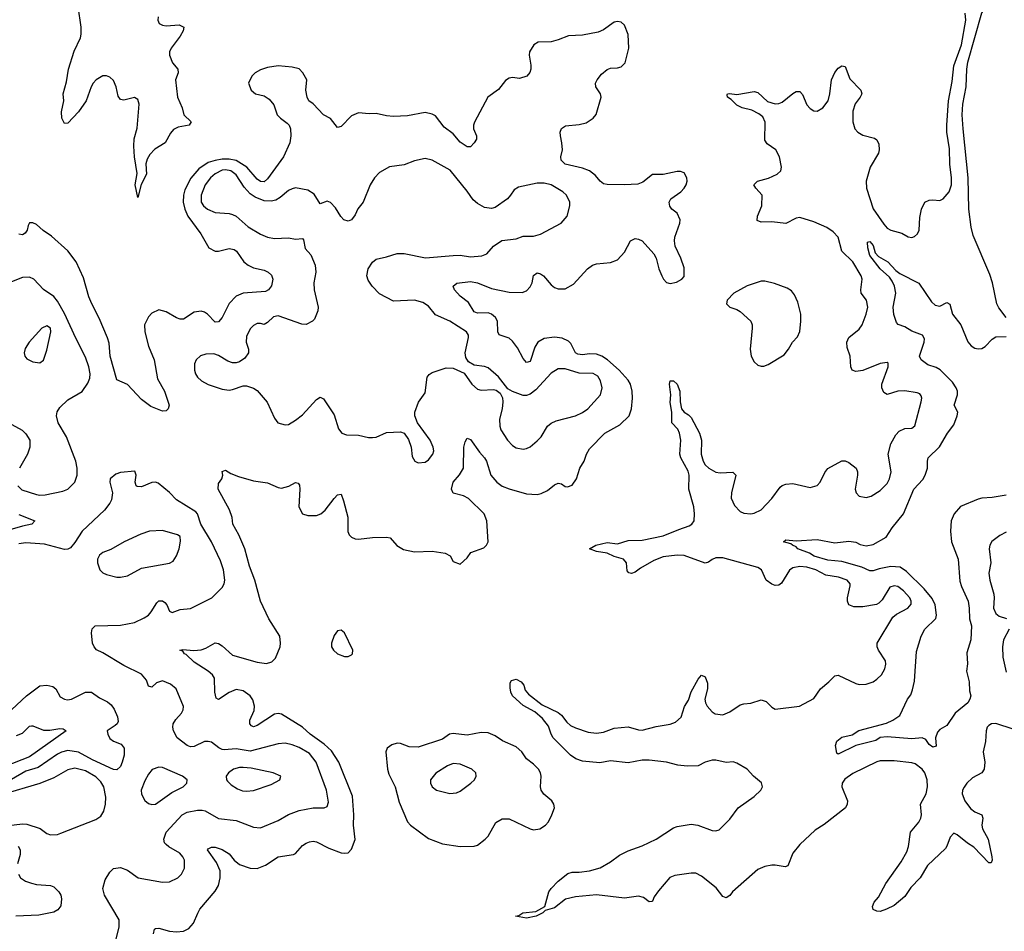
# Model space of a CAD drawing. Header units: inches. Extents: x 1603819 to 1745079, y 385938 to 533966.
# Tile 377 of 561: x 1692174 to 1697799, y 462464 to 467674. Entities that reach past the tile are written whole.
import ezdxf

# ---------------------------------------------------------------- set-up
doc = ezdxf.new("R2010")
doc.units = ezdxf.units.IN
doc.header["$MEASUREMENT"] = 0
doc.layers.add('B6496', color=7, linetype='Continuous')

msp = doc.modelspace()

# ---------------------------------------------------------------- linework, layer by layer
at = {"layer": 'B6496', "color": 5}
for points, elevation in [([(1697810, 465971.1), (1697767, 466027), (1697756.5, 466050), (1697731.7, 466170), (1697716.9, 466216.9), (1697620.8, 466440.8), (1697608.7, 466488.7), (1697595.4, 466590), (1697592.6, 466770), (1697563, 467050), (1697558.4, 467130), (1697562.1, 467190), (1697581.1, 467290), (1697584, 467390), (1697589.9, 467430.1), (1697670, 467712.9), (1697690, 467735.1), (1697770.5, 467789.5), (1697797.9, 467822.1), (1697850, 467899)], 260), ([(1692965.5, 467690), (1692963.1, 467670), (1692971.6, 467651.6), (1692990, 467642.3), (1693010, 467639.2), (1693084.6, 467644.6), (1693111.3, 467630), (1693107.9, 467610), (1693090, 467578.7), (1693039.3, 467510), (1693030.9, 467490), (1693029.4, 467470), (1693046.3, 467426.3), (1693077.6, 467390), (1693079.7, 467370), (1693064.4, 467330), (1693075, 467230), (1693103.2, 467170), (1693112, 467130), (1693152.9, 467090), (1693142, 467070), (1693080, 467060), (1693053.6, 467046.4), (1693035.2, 467024.8), (1693005, 466970), (1692946.9, 466933.1), (1692917.2, 466902.8), (1692902.5, 466877.5), (1692895.3, 466850), (1692898.5, 466790), (1692867.3, 466732.7), (1692850, 466657.2), (1692833.5, 466730), (1692844.9, 466795.1), (1692830, 466889.2), (1692825.4, 466950), (1692827.3, 466992.7), (1692845.9, 467054.1), (1692856.2, 467190), (1692850, 467217.6), (1692830, 467228.4), (1692770, 467213.7), (1692750, 467218), (1692736.5, 467236.5), (1692725.8, 467290), (1692710, 467326), (1692690, 467345.7), (1692670, 467353.5), (1692650, 467352.4), (1692610.2, 467329.8), (1692594.6, 467310), (1692583.2, 467290), (1692553.8, 467210), (1692510, 467147.4), (1692450, 467081.6), (1692430, 467079.5), (1692414.5, 467110), (1692412.1, 467147.9), (1692426.2, 467210), (1692422, 467250), (1692442.1, 467317.9), (1692453.3, 467390), (1692485.7, 467494.4), (1692521, 467570), (1692525.4, 467590), (1692524.8, 467630), (1692508.7, 467748.7)], 280), ([(1697850, 463619.8), (1697750, 463651.5), (1697725.5, 463650), (1697710, 463641.1), (1697701.8, 463630), (1697695.6, 463610), (1697691.7, 463548.3), (1697677.4, 463490), (1697688.1, 463430), (1697683.9, 463390), (1697670.1, 463369.9), (1697618.1, 463341.9), (1697584.7, 463310), (1697568.7, 463288.7), (1697560.7, 463270), (1697558.6, 463250), (1697574, 463210), (1697605.4, 463165.5), (1697630, 463147), (1697670.3, 463130), (1697676.1, 463110), (1697671.3, 463070), (1697674.4, 463050), (1697705.8, 462990), (1697726.9, 462890), (1697728.7, 462871.3), (1697723.5, 462856.5), (1697710, 462854.7), (1697625.1, 462945.1), (1697587.8, 462967.8), (1697530, 463016.3), (1697510, 463026), (1697490, 463002.7), (1697471, 462950), (1697462.5, 462937.5), (1697359.8, 462840.2), (1697317.4, 462770), (1697265, 462715), (1697230, 462663.2), (1697170, 462611.1), (1697126.8, 462590), (1697090, 462578.4), (1697070, 462579.3), (1697049.3, 462589.3), (1697046.6, 462606.6), (1697056.2, 462630), (1697080.1, 462659.9), (1697122.3, 462737.7), (1697210, 462862), (1697242.3, 462917.7), (1697252, 462948), (1697263.5, 463030), (1697310, 463087.6), (1697321.6, 463110), (1697325, 463130), (1697320.7, 463190), (1697352.7, 463250), (1697360.1, 463290), (1697358.4, 463330), (1697344.9, 463370), (1697329.8, 463390), (1697290, 463420.7), (1697270, 463427.6), (1697170, 463437.5), (1697090, 463439), (1697070, 463433.5), (1696933.3, 463366.7), (1696887.1, 463332.9), (1696872.8, 463310), (1696870.8, 463290), (1696903.1, 463210), (1696901.6, 463190), (1696892.2, 463170), (1696770, 463074.1), (1696718.1, 463041.9), (1696630, 462960.8), (1696590.6, 462910), (1696561.4, 462838.6), (1696547.3, 462832.7), (1696490, 462842.3), (1696470, 462841.4), (1696430, 462833.9), (1696390, 462817.7), (1696246, 462690), (1696230, 462668.5), (1696210, 462654.8), (1696190, 462663.1), (1696153.5, 462713.5), (1696070, 462779.7), (1696036, 462796), (1696010, 462797.4), (1695916.3, 462783.7), (1695889.1, 462770.9), (1695823.6, 462696.5), (1695799.3, 462660.7), (1695790, 462637.2), (1695784.5, 462635.5), (1695770, 462632.7), (1695738.2, 462658.2), (1695710, 462666), (1695630, 462654), (1695470, 462672.9), (1695350, 462662.2), (1695292.9, 462647.1), (1695230, 462598.3), (1695176.7, 462583.3), (1695162.8, 462570), (1695124.7, 462550), (1695070, 462539.5), (1695006, 462550), (1695026.3, 462553.7), (1695049.2, 462570), (1695122.3, 462577.7), (1695174, 462606), (1695197.6, 462690), (1695210, 462708.7), (1695249.8, 462750), (1695305.2, 462794.8), (1695330, 462801.4), (1695370, 462801.5), (1695430, 462810.3), (1695490, 462827), (1695550, 462862), (1695601, 462899), (1695650, 462923.5), (1695730, 462952.5), (1695810, 462991), (1695910, 463056.3), (1695930, 463063.9), (1696010, 463076.1), (1696048, 463070), (1696130, 463040.2), (1696150, 463038.3), (1696170, 463044.2), (1696230, 463104.4), (1696279.4, 463170), (1696370, 463235.4), (1696407.8, 463270), (1696417.7, 463290), (1696412.4, 463312.4), (1696365.7, 463350), (1696330.6, 463390.6), (1696270, 463425.5), (1696250, 463432), (1696210, 463428.1), (1696150, 463442), (1696130, 463441.8), (1696090, 463430.6), (1696050, 463410.6), (1695987.8, 463407.8), (1695933.4, 463413.4), (1695870, 463431.7), (1695770, 463443.1), (1695730, 463442.1), (1695650, 463427.7), (1695550, 463437.5), (1695487.4, 463427.4), (1695390, 463437), (1695351.6, 463450), (1695321.1, 463470), (1695222.5, 463570), (1695210.9, 463590), (1695195.6, 463635.6), (1695161.1, 463681.1), (1695117.8, 463717.8), (1695050, 463755.1), (1694989.5, 463810), (1694979.3, 463830), (1694975.5, 463855.5), (1694976, 463884), (1694983.3, 463896.7), (1695010, 463905.5), (1695039.1, 463890), (1695054.9, 463870), (1695062.4, 463842.4), (1695079.9, 463819.9), (1695158.9, 463758.9), (1695250, 463714.9), (1695270, 463699), (1695299.4, 463659.4), (1695321.2, 463641.2), (1695350, 463626.3), (1695421.8, 463601.8), (1695470, 463597.4), (1695510, 463603.2), (1695570, 463625), (1695650, 463633.4), (1695710, 463615.4), (1695730, 463614), (1695810, 463633.8), (1695890, 463647.1), (1695920.5, 463659.5), (1695952.9, 463687.1), (1695971.2, 463748.8), (1695994.1, 463785.9), (1696010, 463832), (1696050, 463905.5), (1696070, 463927.3), (1696090, 463919.1), (1696103.2, 463883.2), (1696103.2, 463850), (1696088.5, 463790), (1696091, 463770), (1696101.1, 463750), (1696130, 463718.3), (1696147.7, 463707.7), (1696190, 463702), (1696230, 463717.6), (1696290, 463758.3), (1696310, 463764.6), (1696350, 463767.6), (1696410, 463786.3), (1696437.6, 463777.6), (1696470, 463744.4), (1696490, 463733.7), (1696629, 463750), (1696710, 463795.3), (1696749.2, 463850.8), (1696797.4, 463890), (1696830, 463924.9), (1696850, 463928.7), (1696950, 463880.3), (1696970, 463875.3), (1697010, 463876.5), (1697049.3, 463890), (1697070, 463904.2), (1697096.4, 463930), (1697115.8, 463964.2), (1697122.2, 463990), (1697119.7, 464010), (1697079.7, 464070), (1697072.1, 464090), (1697073.3, 464110), (1697161.4, 464258.6), (1697183.2, 464276.8), (1697248.7, 464311.3), (1697266, 464334), (1697267.4, 464350), (1697258.8, 464370), (1697223.5, 464410), (1697190, 464434.6), (1697170, 464438.9), (1697145.7, 464430), (1697101, 464359), (1697081.5, 464338.5), (1697068.3, 464331.7), (1696990, 464318.8), (1696938.4, 464318.4), (1696909.8, 464329.8), (1696902.6, 464350), (1696902.2, 464370), (1696918.7, 464438.7), (1696918.5, 464450), (1696901.3, 464470), (1696851.4, 464488.6), (1696779.8, 464499.8), (1696721.4, 464530), (1696670, 464544.6), (1696630, 464548.5), (1696590, 464540.5), (1696572.3, 464527.7), (1696525.5, 464454.5), (1696510, 464441.5), (1696490, 464440.3), (1696470, 464448.2), (1696438.5, 464470), (1696411.7, 464530), (1696390, 464543.7), (1696190, 464598.3), (1696150, 464598.1), (1696130, 464589.8), (1696110, 464573.6), (1696090, 464568.1), (1695970, 464611.9), (1695930, 464613.8), (1695850, 464603.5), (1695796.3, 464583.7), (1695720.5, 464539.5), (1695690, 464515.7), (1695670, 464508.2), (1695653.5, 464513.5), (1695644.2, 464524.2), (1695640.6, 464570), (1695624.4, 464590), (1695570, 464606.9), (1695530, 464625.6), (1695470, 464634.8), (1695429.2, 464650), (1695466, 464670), (1695530, 464686.3), (1695590, 464677.6), (1695650, 464697.7), (1695730, 464699.8), (1695850, 464724), (1695938.7, 464761.3), (1695999, 464781), (1696014.6, 464790), (1696027.3, 464810), (1696029.9, 464850), (1696025.7, 464890), (1695997.5, 464990), (1695999.4, 465070), (1695993.2, 465093.2), (1695950.9, 465170), (1695945, 465190), (1695951.7, 465270), (1695943.7, 465310), (1695933.1, 465333.1), (1695900.3, 465370), (1695898.7, 465430), (1695890, 465486), (1695894.5, 465530), (1695886.6, 465590), (1695890, 465610.6), (1695910, 465610.3), (1695930.3, 465590), (1695944.4, 465550), (1695946.5, 465490), (1695954.5, 465450), (1695970, 465430.2), (1695995.6, 465415.6), (1696010, 465401.3), (1696057.2, 465310), (1696068.9, 465270), (1696067.5, 465190), (1696077.7, 465150), (1696089.3, 465129.3), (1696110.2, 465110), (1696150, 465088.8), (1696175.8, 465084.2), (1696247.6, 465087.6), (1696265.3, 465070), (1696239.7, 464970), (1696238.9, 464938.9), (1696256.8, 464896.8), (1696290, 464862.7), (1696310, 464853.8), (1696350, 464850.2), (1696370, 464854.6), (1696410, 464873.4), (1696470, 464936.9), (1696518.1, 465001.9), (1696530, 465012.6), (1696550, 465020.2), (1696590, 465022.4), (1696690, 465000.3), (1696730, 465012.4), (1696747.6, 465030), (1696773.9, 465086.1), (1696791.1, 465108.9), (1696870, 465153), (1696890, 465152.7), (1696910, 465143), (1696952.7, 465110), (1696960.4, 465090), (1696960.3, 465070), (1696947.8, 464990), (1696952.4, 464970), (1696970, 464950.4), (1697010, 464943.1), (1697039, 464950), (1697090, 464983.1), (1697130, 465023.1), (1697143.5, 465050), (1697152, 465090), (1697135.8, 465190), (1697150.9, 465250), (1697178.3, 465301.7), (1697197.3, 465322.7), (1697230, 465337.4), (1697270, 465339.5), (1697288.2, 465351.8), (1697323.1, 465490), (1697327.1, 465510), (1697324.2, 465524.2), (1697315.4, 465535.4), (1697301.1, 465541.1), (1697230, 465552.9), (1697190, 465551.5), (1697130, 465532), (1697110, 465543), (1697098.7, 465570), (1697098.9, 465590), (1697135.5, 465690), (1697134.7, 465710), (1697130, 465714.7), (1697090, 465709.8), (1696990, 465669), (1696950, 465663.5), (1696929.7, 465670), (1696921.2, 465690), (1696917.5, 465750), (1696900.9, 465800.9), (1696899.6, 465830), (1696910, 465858.2), (1696970, 465904.2), (1696987.3, 465930), (1697009.8, 465990), (1697018.4, 466030), (1697010.9, 466070), (1696981.7, 466110), (1696978.7, 466130), (1696986.8, 466190), (1696980.3, 466210), (1696933.4, 466290), (1696871.3, 466351.3), (1696849.1, 466430), (1696821.7, 466461.7), (1696785.6, 466485.6), (1696710, 466518.7), (1696630, 466543.1), (1696610, 466540.3), (1696550, 466508.6), (1696470, 466518), (1696410, 466516.8), (1696386.7, 466526.7), (1696388.1, 466550), (1696413.1, 466610), (1696416.4, 466670), (1696378.9, 466710), (1696367.8, 466730), (1696389.3, 466750), (1696451.9, 466768.1), (1696500.9, 466790), (1696522, 466810), (1696525.6, 466830), (1696513.7, 466890), (1696493, 466930), (1696443.6, 466963.6), (1696430, 466985.2), (1696432, 467088), (1696418.5, 467118.5), (1696396.5, 467136.5), (1696356.6, 467156.6), (1696300.7, 467170), (1696270, 467185), (1696237.6, 467217.6), (1696217, 467230), (1696215.3, 467244.7), (1696218, 467250), (1696228.7, 467251.3), (1696270, 467245.2), (1696370, 467262.4), (1696390, 467257.3), (1696446.9, 467206.9), (1696490, 467192.1), (1696510, 467194), (1696530, 467202.6), (1696590, 467252.6), (1696610, 467264.2), (1696630, 467263.8), (1696646.1, 467246.1), (1696670, 467186.4), (1696690, 467165.3), (1696710, 467152.4), (1696730, 467150.4), (1696761.6, 467170), (1696792.2, 467210), (1696803.1, 467250), (1696812.2, 467330), (1696830, 467372.4), (1696850, 467397.1), (1696870, 467410.5), (1696890, 467406.8), (1696916.3, 467336.3), (1696978.4, 467270), (1696984.9, 467250), (1696975.8, 467230), (1696946.4, 467193.6), (1696933.6, 467150), (1696934.3, 467090), (1696944.6, 467050), (1696962.4, 467030), (1696990, 467014.6), (1697057.1, 466997.1), (1697070, 466987.7), (1697081.8, 466961.8), (1697084.7, 466930), (1697080.2, 466910), (1697033.2, 466830), (1697009.4, 466750), (1697012.5, 466710), (1697050, 466592.4), (1697110, 466504.4), (1697130, 466482.4), (1697150, 466471.4), (1697213.6, 466453.6), (1697250, 466432.7), (1697270, 466428), (1697285.4, 466434.6), (1697302.7, 466450), (1697312, 466470), (1697317, 466543), (1697326, 466590), (1697344, 466630), (1697370, 466642), (1697390, 466644.9), (1697430, 466641), (1697450, 466650.8), (1697483.6, 466690), (1697497.7, 466730), (1697497.2, 466770), (1697487.2, 466847.2), (1697485.3, 466934.7), (1697471, 467030), (1697470.4, 467070.4), (1697479.9, 467210), (1697500.2, 467319.8), (1697511.2, 467410), (1697554.3, 467530), (1697578.4, 467670), (1697576, 467710)], 280), ([(1692938, 462450), (1692944.4, 462475.6), (1692950, 462480.4), (1692970, 462482), (1693030, 462465.9), (1693070, 462461.5), (1693110, 462465.5), (1693140.5, 462479.5), (1693167.9, 462510), (1693191.3, 462568.7), (1693204.2, 462590), (1693290, 462694.6), (1693310, 462726.4), (1693320.2, 462770), (1693318.8, 462810), (1693298.1, 462858.1), (1693246.2, 462930), (1693250, 462936.4), (1693270, 462945.5), (1693290, 462945.2), (1693331.7, 462931.7), (1693370, 462906.9), (1693398.6, 462870), (1693430, 462845.5), (1693490, 462824.4), (1693530, 462823), (1693578.5, 462841.5), (1693650, 462889.2), (1693737.7, 462902.3), (1693750.5, 462909.5), (1693790, 462954.9), (1693810, 462968.8), (1693830, 462975.6), (1693850, 462979), (1693870, 462976.1), (1693939.7, 462939.7), (1694010, 462913.6), (1694030, 462910.2), (1694050, 462913.4), (1694070, 462933.7), (1694090.9, 462989.1), (1694080.9, 463070), (1694083.4, 463130), (1694075.6, 463235.6), (1693997.3, 463430), (1693954.8, 463494.8), (1693913.2, 463533.2), (1693833.4, 463590), (1693790, 463630.5), (1693670, 463705.5), (1693650, 463709), (1693630, 463705), (1693530, 463639.8), (1693510, 463632.3), (1693498.4, 463638.4), (1693488.7, 463650), (1693488.2, 463670), (1693513.5, 463726.5), (1693515.9, 463750), (1693506.7, 463786.7), (1693490.9, 463810), (1693450, 463839), (1693410, 463846), (1693370, 463829.8), (1693310, 463789.6), (1693297, 463797), (1693288.9, 463830), (1693287.4, 463910), (1693276.4, 463930), (1693251.2, 463951.2), (1693170, 464001.8), (1693125.3, 464045.3), (1693115.1, 464050), (1693105.6, 464065.6), (1693089, 464070), (1693105.4, 464074.6), (1693169.1, 464069.1), (1693210, 464073.4), (1693237.1, 464082.8), (1693290, 464112.3), (1693310, 464108), (1693330, 464094.9), (1693390, 464043), (1693530, 464003.1), (1693584.8, 463995.2), (1693614.9, 464005.1), (1693635.5, 464024.4), (1693661.3, 464090), (1693664.2, 464110), (1693660.9, 464150), (1693597.4, 464250), (1693549.7, 464350), (1693517.4, 464470), (1693486.3, 464550), (1693460.3, 464650), (1693426, 464730), (1693392, 464790), (1693388.9, 464828.9), (1693372.4, 464872.4), (1693307.1, 464990), (1693310, 465022.8), (1693329.7, 465050.3), (1693334, 465070), (1693330, 465091.3), (1693350, 465098.8), (1693379.9, 465079.9), (1693423.4, 465063.4), (1693510, 465039.3), (1693590, 465026.4), (1693650, 465000.5), (1693670, 464997.1), (1693712.4, 465007.6), (1693750, 465028), (1693764.9, 465024.9), (1693773.1, 465013.1), (1693774.9, 464990), (1693769.1, 464889.1), (1693790, 464850.7), (1693819.5, 464839.5), (1693870, 464841.1), (1693894, 464850), (1693918.9, 464870), (1693970, 464938.4), (1693990, 464958), (1694010, 464962.8), (1694024.9, 464924.9), (1694047.8, 464830), (1694048.5, 464748.5), (1694057, 464730), (1694070, 464717), (1694090, 464707.7), (1694110, 464705.5), (1694190, 464714.7), (1694270, 464716.2), (1694290, 464712.4), (1694329.3, 464669.3), (1694366.7, 464646.7), (1694430, 464632.3), (1694530, 464636.9), (1694604.2, 464624.2), (1694633.4, 464610), (1694650, 464578), (1694690, 464562), (1694730, 464598), (1694751.4, 464628.6), (1694825.2, 464654.8), (1694841.1, 464670), (1694849.8, 464690.2), (1694843.7, 464810), (1694826.9, 464850), (1694737.3, 464937.3), (1694710, 464953), (1694650, 464968.8), (1694640.3, 464990), (1694649.8, 465030), (1694687.1, 465072.9), (1694709, 465110), (1694712, 465230), (1694718.2, 465261.8), (1694730, 465283), (1694750, 465274), (1694801.7, 465201.7), (1694830.2, 465170), (1694841.8, 465150), (1694865.1, 465070), (1694899.1, 465030), (1694930, 465008.6), (1694970, 464992.7), (1695070, 464964), (1695130, 464960.2), (1695153.8, 464966.2), (1695190, 464983.6), (1695230, 465016), (1695250, 465026), (1695270, 465021.7), (1695290, 465006.4), (1695304.2, 465004.2), (1695330, 465014.4), (1695355.4, 465050), (1695374.7, 465110), (1695399.1, 465150), (1695412.4, 465190), (1695430, 465222), (1695516.3, 465310), (1695602.3, 465357.7), (1695655, 465410), (1695669, 465450), (1695674.5, 465510), (1695673, 465550), (1695662.6, 465590), (1695650, 465613.3), (1695599.4, 465670), (1695531.7, 465730), (1695500.2, 465750), (1695470, 465762), (1695430, 465764.5), (1695390, 465758.6), (1695362.4, 465762.4), (1695349.1, 465770), (1695323.5, 465823.5), (1695310, 465837.3), (1695273.6, 465853.6), (1695230, 465859.9), (1695170, 465851.3), (1695133.4, 465830), (1695117.4, 465802.6), (1695090, 465719.7), (1695070, 465714.5), (1695050, 465736.8), (1695018.1, 465798.1), (1694990, 465837.3), (1694970, 465854.5), (1694913.5, 465873.5), (1694906.2, 465890), (1694903.4, 465950), (1694891.8, 465971.8), (1694870, 465989.9), (1694850, 465998.1), (1694790, 465996.9), (1694770, 466004.5), (1694738.2, 466058.2), (1694690, 466092.8), (1694658, 466130), (1694649.7, 466150), (1694671.2, 466168.8), (1694750, 466176.6), (1694790, 466169.4), (1694870, 466138.3), (1694970, 466116.1), (1695045, 466115.1), (1695070, 466124.9), (1695090, 466146.3), (1695101.8, 466170), (1695110, 466212.7), (1695130, 466226.3), (1695150, 466222), (1695165.7, 466210), (1695210, 466158.5), (1695230, 466142.4), (1695250, 466134.7), (1695290, 466136), (1695337.4, 466162.6), (1695417.6, 466250), (1695447, 466270), (1695470, 466279), (1695550, 466285.7), (1695590, 466302), (1695630, 466344.4), (1695663.1, 466410), (1695690, 466422.8), (1695710, 466420.2), (1695729.3, 466409.3), (1695795.9, 466335.9), (1695810.3, 466310), (1695825.7, 466250), (1695842.6, 466210), (1695852.7, 466190), (1695870, 466172.7), (1695890, 466167), (1695926.3, 466173.7), (1695957.2, 466190), (1695970, 466206), (1695970, 466255.3), (1695951.2, 466310), (1695919.5, 466379.5), (1695914.7, 466410), (1695917.2, 466430), (1695946, 466510), (1695947.1, 466530), (1695930, 466567.3), (1695899.6, 466590), (1695887.6, 466607.6), (1695883.5, 466630), (1695893, 466650), (1695950.8, 466690), (1695970.7, 466710), (1695981.8, 466730), (1695986.6, 466750), (1695985.3, 466770), (1695970, 466799.1), (1695950, 466805.8), (1695930, 466805.7), (1695849.7, 466789.7), (1695790, 466789.4), (1695734.8, 466745.2), (1695705.8, 466734.2), (1695630, 466729.8), (1695530, 466731.4), (1695510, 466736.5), (1695490.9, 466750), (1695462.8, 466782.8), (1695429.4, 466809.4), (1695390, 466824.3), (1695290, 466848.1), (1695267.1, 466870), (1695266, 466890), (1695274.2, 466930), (1695272, 466970), (1695262.7, 467010), (1695262.2, 467030), (1695268.9, 467051.1), (1695293, 467067), (1695370, 467075.2), (1695410, 467084.6), (1695449.8, 467110.2), (1695467.7, 467132.3), (1695496.8, 467230), (1695492.9, 467250), (1695465.3, 467290), (1695463.5, 467310), (1695472.2, 467330), (1695497, 467363), (1695530, 467388.9), (1695550, 467396.5), (1695590, 467398), (1695610, 467404), (1695633.6, 467426.4), (1695654, 467510), (1695649.6, 467589.6), (1695630, 467642), (1695610, 467659), (1695590, 467662.7), (1695570, 467659.3), (1695510, 467615.6), (1695478.3, 467601.7), (1695390, 467585.6), (1695310, 467582), (1695250, 467558), (1695210, 467547.8), (1695135.5, 467544.5), (1695111, 467530), (1695086.4, 467490), (1695084.4, 467470), (1695094.4, 467414.4), (1695093.7, 467390), (1695088.4, 467371.6), (1695070.7, 467350), (1695030, 467338.4), (1694990, 467343.7), (1694970, 467339.3), (1694950, 467325.2), (1694910, 467275.1), (1694848.2, 467230), (1694771.4, 467088.6), (1694765.7, 467070), (1694766, 467050), (1694784.6, 467010), (1694782.8, 466990), (1694771.3, 466970), (1694750, 466947.6), (1694730, 466946.3), (1694690, 466973.7), (1694650, 467021.1), (1694599.4, 467059.4), (1694550, 467123.6), (1694530, 467133.3), (1694490, 467142.9), (1694390, 467123.5), (1694310, 467121.3), (1694270, 467124.7), (1694210, 467138.4), (1694170, 467136), (1694110, 467141.2), (1694070, 467124.5), (1694010, 467062.9), (1693990, 467058), (1693950, 467109.3), (1693910, 467129.4), (1693850, 467193.6), (1693826.6, 467210), (1693817, 467230), (1693809.2, 467270), (1693815.1, 467330), (1693792.3, 467370), (1693770, 467392.3), (1693730, 467402.9), (1693650, 467409.6), (1693590, 467399.5), (1693550, 467386.6), (1693518.8, 467370), (1693500.7, 467350), (1693482, 467310), (1693497.3, 467270), (1693521, 467250), (1693570, 467239.1), (1693598.7, 467218.7), (1693626.4, 467186.4), (1693645.7, 467130), (1693664.4, 467110), (1693702.6, 467082.6), (1693713.7, 467070), (1693721.7, 467050), (1693723.2, 467010), (1693716.9, 466970), (1693682, 466890), (1693590, 466764.2), (1693570, 466747.7), (1693550, 466749.9), (1693530, 466762.2), (1693471.4, 466830), (1693410, 466868.3), (1693370, 466877), (1693330, 466876.9), (1693290, 466869.9), (1693250, 466856.6), (1693198.1, 466821.9), (1693152.7, 466767.3), (1693117.8, 466702.2), (1693109.5, 466670), (1693108.9, 466630), (1693118.1, 466590), (1693135.3, 466550), (1693209.2, 466449.2), (1693255.5, 466370), (1693290, 466351.5), (1693310, 466350.8), (1693370, 466366.3), (1693399.5, 466359.5), (1693412.3, 466350), (1693453.8, 466290), (1693479, 466270), (1693510, 466256.3), (1693570, 466242), (1693594.4, 466230), (1693613.3, 466213.3), (1693620.8, 466190), (1693612, 466152), (1693596.1, 466130), (1693578.7, 466121.3), (1693450, 466111.2), (1693410, 466094.6), (1693370, 466052.4), (1693330, 465971.3), (1693310, 465946.2), (1693290, 465944.8), (1693247.1, 465990), (1693230, 466002.2), (1693210, 466008.9), (1693170, 466001.6), (1693110, 465961.8), (1693090, 465961.4), (1693070, 465969.1), (1693010, 466004.6), (1692970, 466016.2), (1692930, 465996), (1692910, 465976.2), (1692886.8, 465930), (1692888.3, 465890), (1692910, 465807.2), (1692942.5, 465730), (1692961.5, 465621.5), (1693002, 465550), (1693027.3, 465470), (1693022.8, 465450), (1693010, 465439.3), (1692990, 465436), (1692922.7, 465462.7), (1692870, 465502.7), (1692789.7, 465589.7), (1692730, 465616), (1692690.7, 465750), (1692684.4, 465824.4), (1692675.4, 465855.4), (1692628.1, 465968.1), (1692586, 466050), (1692569.7, 466090), (1692538, 466198), (1692497.6, 466290), (1692450, 466353.2), (1692355.8, 466435.8), (1692308.2, 466468.2), (1692270, 466502.7), (1692250, 466512.3), (1692230, 466512.7), (1692222, 466498), (1692217.1, 466470), (1692206.4, 466453.6), (1692190, 466443.5), (1692170, 466448.3)], 320), ([(1697810, 464957.2), (1697730, 464943.1), (1697670, 464939.2), (1697650, 464932.9), (1697548.6, 464891.4), (1697513.2, 464850), (1697495.6, 464810), (1697491, 464750), (1697497.5, 464690), (1697535.9, 464590), (1697545.3, 464465.3), (1697554.3, 464434.3), (1697591.6, 464350), (1697598.3, 464310), (1697599.8, 464250), (1697612, 464210), (1697608.1, 464130), (1697585.3, 464054.7), (1697587.9, 463992.1), (1697582.3, 463950), (1697597.6, 463890), (1697599.1, 463839.1), (1697606.8, 463810), (1697602.8, 463790), (1697590.8, 463770), (1697518, 463710), (1697470, 463640.9), (1697430, 463617), (1697417.5, 463602.5), (1697405.5, 463570), (1697410, 463522), (1697390, 463517), (1697370, 463532.3), (1697350, 463561.2), (1697330, 463569.4), (1697270, 463563.7), (1697130, 463575.8), (1697090, 463571.1), (1697064.9, 463555.1), (1696950, 463526.3), (1696850, 463476), (1696843, 463483), (1696833.6, 463526.4), (1696842, 463550), (1696870, 463573.4), (1696930, 463586.7), (1696968, 463612), (1697126.2, 463653.8), (1697162.7, 463670), (1697202, 463698), (1697246.6, 463790), (1697264.9, 463815.1), (1697275.1, 463844.9), (1697286.4, 463893.6), (1697296.9, 464063.1), (1697323.1, 464150), (1697345.3, 464190), (1697407.6, 464252.4), (1697410.6, 464270), (1697403.8, 464330), (1697386.4, 464366.4), (1697341, 464421), (1697240.7, 464520.7), (1697204.8, 464544.8), (1697150, 464548.7), (1697083.6, 464536.4), (1697050, 464523.8), (1697030, 464524.2), (1696984.6, 464544.6), (1696870, 464578.4), (1696790, 464585.4), (1696712.2, 464607.8), (1696685.3, 464625.3), (1696619, 464650), (1696610, 464662), (1696588, 464670), (1696579, 464679), (1696538, 464690), (1696550, 464702), (1696610, 464694.8), (1696730, 464702.4), (1696830, 464684.2), (1696910, 464694.4), (1696950, 464688.2), (1696974.7, 464674.7), (1697010, 464667.7), (1697050, 464675.2), (1697124.4, 464715.6), (1697158.3, 464770), (1697222.6, 464850), (1697282.7, 464990), (1697333.4, 465046.6), (1697347.6, 465070), (1697360.7, 465110), (1697359.8, 465150), (1697364.4, 465170), (1697428.1, 465231.9), (1697474.6, 465310), (1697510, 465358.5), (1697530.5, 465410), (1697533.6, 465430), (1697512.5, 465470), (1697532.1, 465530), (1697531.4, 465550), (1697524.2, 465570), (1697502.1, 465602.1), (1697433.4, 465673.4), (1697410, 465685.6), (1697361.1, 465701.1), (1697323, 465730), (1697314.5, 465750), (1697340.8, 465830), (1697342.7, 465850), (1697331.7, 465870), (1697270, 465892.9), (1697230, 465917.6), (1697192.5, 465932.5), (1697183.1, 465943.1), (1697168.4, 465988.4), (1697163.4, 466030), (1697178.4, 466110), (1697170.7, 466150.7), (1697159.1, 466179), (1697142.8, 466202.8), (1697089, 466250), (1697030, 466327), (1697018.4, 466370), (1697018, 466402), (1697030, 466406.8), (1697050, 466382.8), (1697061.4, 466341.4), (1697079.9, 466319.9), (1697133.4, 466290), (1697179.9, 466239.9), (1697203, 466223), (1697310, 466167.7), (1697382.2, 466062.2), (1697403, 466043), (1697430, 466037.4), (1697470, 466058), (1697487.7, 466047.7), (1697503.5, 465990), (1697550.1, 465930.1), (1697590, 465833.4), (1697610, 465809.1), (1697630, 465795.8), (1697650, 465792.2), (1697670, 465795.2), (1697690, 465806.9), (1697730, 465848), (1697750, 465860.9), (1697810, 465862.3)], 260), ([(1692162.8, 465010), (1692186.7, 464986.7), (1692270, 464959.7), (1692290, 464956.5), (1692320.6, 464959.4), (1692420.1, 464979.9), (1692449, 464990), (1692489.3, 465030), (1692502, 465070), (1692502, 465110), (1692495.1, 465150), (1692441.6, 465290), (1692394.3, 465370), (1692384.4, 465410), (1692387.7, 465432.3), (1692403, 465457), (1692450, 465502), (1692531.6, 465548.4), (1692562.6, 465597.4), (1692574, 465626), (1692576.7, 465650), (1692570, 465689.5), (1692550, 465744.7), (1692494.1, 465854.1), (1692430, 465995.3), (1692390, 466065.7), (1692370, 466092.4), (1692310, 466131.1), (1692254.2, 466190), (1692230, 466201.6), (1692190, 466200.4), (1692050, 466144.5)], 340), ([(1692130, 465360.3), (1692187.7, 465327.7), (1692210, 465307), (1692231.3, 465270), (1692232.4, 465230), (1692219.2, 465190), (1692173.4, 465110)], 340), ([(1692707.3, 462350), (1692743.1, 462490), (1692742.2, 462530), (1692658.7, 462670), (1692649.2, 462709.2), (1692662.4, 462757.6), (1692690, 462802.4), (1692710, 462823), (1692750, 462828.8), (1692790, 462813.4), (1692850.2, 462770.2), (1692990, 462745.2), (1693030, 462747.2), (1693077, 462770), (1693097.6, 462790), (1693115.4, 462824.6), (1693116.3, 462870), (1693106.6, 462890), (1693088.2, 462910), (1693026.4, 462946.4), (1693010, 462960.9), (1693002.2, 462970), (1692997.1, 462990), (1693010, 463031.6), (1693102.7, 463130), (1693130, 463145.6), (1693190, 463157.4), (1693217.1, 463157.1), (1693232.9, 463152.8), (1693310, 463108.3), (1693410, 463097.3), (1693510, 463059.6), (1693550, 463055.8), (1693650, 463097.5), (1693710, 463131), (1693770, 463154.3), (1693850, 463170.2), (1693914, 463170), (1693930, 463178), (1693938, 463202), (1693926.2, 463270), (1693867.5, 463430), (1693830, 463479.4), (1693770, 463514.7), (1693730, 463530.6), (1693690, 463539.8), (1693650, 463535.3), (1693490, 463493.5), (1693410, 463506.9), (1693341.6, 463501.6), (1693330, 463502.4), (1693312.1, 463512.1), (1693270, 463546), (1693250, 463549.8), (1693230, 463548.8), (1693170, 463520.8), (1693150, 463518.2), (1693130, 463525.3), (1693074.5, 463570), (1693052.4, 463610), (1693048.9, 463630), (1693051.7, 463650), (1693065.6, 463674.4), (1693097.7, 463710), (1693108.3, 463730), (1693109.7, 463749.7), (1693068, 463850), (1693036.6, 463876.6), (1692990, 463895.1), (1692955.5, 463884.5), (1692930, 463859.6), (1692910, 463865.2), (1692898.7, 463898.7), (1692870, 463934), (1692770, 463983), (1692650, 464056.3), (1692613.4, 464073.4), (1692598.9, 464090), (1692589.7, 464110), (1692583.5, 464170), (1692587.3, 464192.7), (1692605.2, 464210), (1692750, 464212.9), (1692830.5, 464229.5), (1692885.3, 464254.7), (1692909.2, 464270.8), (1692926.2, 464290), (1692958, 464342), (1692970, 464352.7), (1692990, 464353.4), (1693003.5, 464343.5), (1693015.3, 464330), (1693030, 464294), (1693045.3, 464285.2), (1693090, 464303.6), (1693150, 464308.9), (1693271.6, 464370), (1693330.7, 464429.3), (1693342.7, 464450), (1693346.2, 464470), (1693338.8, 464530), (1693320.7, 464580.7), (1693269.2, 464690), (1693208.8, 464790), (1693190, 464849.3), (1693180.4, 464860.4), (1693069.8, 464930), (1693030, 464971.1), (1692965.9, 465025.9), (1692950, 465030.9), (1692930, 465028.7), (1692870, 465003.5), (1692845.3, 465005.3), (1692839.3, 465010), (1692834, 465030), (1692839.3, 465070), (1692832.9, 465092.9), (1692750, 465087), (1692722.9, 465077.1), (1692690.5, 465049.5), (1692688.2, 465030), (1692704.4, 464970), (1692698.7, 464930), (1692688.8, 464910), (1692658, 464870), (1692530.2, 464750), (1692490, 464686), (1692464.1, 464655.9), (1692450, 464647.8), (1692430, 464645.3), (1692315.6, 464675.6), (1692210, 464684.9), (1692170, 464679.2)], 340), ([(1692170, 464845.8), (1692260.7, 464810), (1692242.8, 464790), (1692190, 464779.9), (1692030, 464733.9)], 320), ([(1697810, 464744.5), (1697773.3, 464726.7), (1697728.4, 464691.6), (1697715.3, 464670), (1697712.3, 464650), (1697722, 464570), (1697710.4, 464510), (1697715.8, 464470), (1697739, 464390), (1697741.5, 464370), (1697736.9, 464310), (1697750, 464279.5), (1697770, 464265.5), (1697812.1, 464252.1)], 280), ([(1697827.1, 464190), (1697794.7, 464130), (1697788, 464090), (1697791.4, 464031.4), (1697810, 463944.9)], 280), ([(1692130, 463732.2), (1692213.1, 463810), (1692290, 463866.7), (1692330, 463871.1), (1692363.2, 463863.2), (1692381.3, 463850), (1692404.8, 463804.8), (1692430, 463790.3), (1692447.6, 463787.6), (1692470, 463790.2), (1692550, 463831.6), (1692584.7, 463830), (1692630, 463798.9), (1692676.5, 463776.5), (1692697.5, 463757.5), (1692713.5, 463733.5), (1692732.7, 463690), (1692735.9, 463664.1), (1692731, 463650), (1692719.9, 463640.1), (1692674, 463610), (1692677.1, 463590), (1692690, 463566.7), (1692710, 463550.4), (1692754.4, 463534.4), (1692770.3, 463510.3), (1692770.3, 463470.3), (1692759.7, 463430), (1692750, 463406), (1692730, 463387.8), (1692710, 463389.8), (1692590, 463444.6), (1692510, 463488.6), (1692450, 463498.4), (1692412.4, 463487.6), (1692390, 463475.8), (1692279.2, 463400.8), (1692210, 463379.2), (1692127.5, 463332.5)], 340), ([(1692156, 463584), (1692190, 463597.1), (1692230, 463636.9), (1692241.8, 463638.2), (1692250, 463638.8), (1692310, 463614), (1692345.5, 463614.5), (1692403.6, 463623.6), (1692421.6, 463621.6), (1692438.8, 463610), (1692230, 463461.5), (1692090, 463406.9)], 320), ([(1692109.5, 463069.5), (1692190, 463078.1), (1692215.9, 463075.9), (1692291.1, 463051.1), (1692330, 463023.8), (1692350, 463016.4), (1692390, 463017), (1692410, 463024.2), (1692610, 463103.8), (1692637, 463123), (1692655.2, 463150), (1692664.1, 463190), (1692665.6, 463230), (1692655, 463290), (1692638, 463318), (1692610, 463346.2), (1692550, 463380.4), (1692490, 463396.7), (1692450, 463387.8), (1692370, 463341.7), (1692290, 463308.7), (1692070, 463244.5)], 360), ([(1692164.6, 462950), (1692176.8, 462930), (1692177.6, 462902.4), (1692161.4, 462850)], 340), ([(1692167.2, 462790), (1692179.5, 462770), (1692208.2, 462750), (1692241, 462739), (1692270, 462732.1), (1692350, 462726), (1692370, 462718), (1692398, 462690), (1692408.8, 462670), (1692412.8, 462650), (1692408.9, 462610), (1692392.2, 462587.8), (1692370, 462574), (1692282.9, 462557.1), (1692151.4, 462551.4)], 340)]:
    msp.add_lwpolyline(points, dxfattribs=dict(at, elevation=elevation))
for points, elevation in [([(1694490, 466880.5), (1694430, 466867.6), (1694370, 466845), (1694287.4, 466832.6), (1694230, 466801.3), (1694200.3, 466770), (1694176.5, 466730), (1694136.5, 466630), (1694106.6, 466593.4), (1694090, 466558), (1694070.3, 466529.8), (1694050, 466521.6), (1694026.3, 466530), (1694009.1, 466549.1), (1693978.6, 466598.6), (1693950, 466629.6), (1693930, 466636.2), (1693890, 466622), (1693856.3, 466676.3), (1693819.5, 466699.5), (1693750, 466711.9), (1693730, 466707.4), (1693710, 466696.8), (1693662.9, 466657.1), (1693637, 466643), (1693610, 466636.2), (1693570, 466638), (1693518.8, 466658.8), (1693490, 466677.7), (1693457.1, 466717.1), (1693410, 466786.5), (1693380.9, 466810), (1693350, 466816.5), (1693330, 466813.4), (1693290, 466792.9), (1693265, 466770), (1693233.3, 466730), (1693210.2, 466670.2), (1693211.7, 466630), (1693223.8, 466610), (1693248, 466590), (1693290, 466571), (1693370, 466566.2), (1693390, 466560.7), (1693410, 466550.2), (1693478.9, 466490), (1693550, 466447.8), (1693590, 466430.9), (1693630, 466423.8), (1693710, 466427.5), (1693750, 466419.7), (1693790, 466424), (1693795.6, 466415.6), (1693805.8, 466365.8), (1693838, 466330), (1693862.8, 466270), (1693865.3, 466230), (1693855.3, 466170), (1693856.1, 466130), (1693879.5, 466030), (1693876.9, 466010), (1693857.4, 465962.6), (1693846.7, 465950), (1693810, 465932.7), (1693785.5, 465934.5), (1693650, 465980.6), (1693624.9, 465975.1), (1693590, 465943), (1693570, 465932), (1693550, 465938.4), (1693530, 465936.9), (1693510, 465926.3), (1693490, 465907.8), (1693470, 465864), (1693468.5, 465830), (1693481.3, 465790), (1693481.5, 465770), (1693460, 465740), (1693430, 465718.5), (1693410, 465712), (1693390, 465712), (1693362.3, 465722.3), (1693310, 465754.8), (1693283.3, 465763.3), (1693237.3, 465762.7), (1693207, 465753), (1693182, 465730), (1693172.7, 465707.3), (1693172.9, 465670), (1693178.3, 465650), (1693190, 465630.4), (1693212.7, 465610), (1693250, 465588.9), (1693330, 465561.7), (1693370, 465556.9), (1693390, 465559.5), (1693450, 465582), (1693470, 465580.5), (1693510, 465567.7), (1693530, 465554), (1693587.7, 465487.7), (1693630, 465397.3), (1693648.2, 465370), (1693690, 465357.6), (1693710, 465361.3), (1693750, 465384.6), (1693790, 465416.4), (1693870, 465504), (1693890, 465516.3), (1693894.6, 465514.6), (1693910, 465506.8), (1693970, 465414.9), (1693995.3, 465335.2), (1694014, 465310), (1694041.3, 465301.3), (1694110, 465300.3), (1694166.4, 465286.4), (1694190, 465285.2), (1694211.3, 465288.7), (1694270, 465314), (1694350, 465319.3), (1694370.7, 465310), (1694395.6, 465275.6), (1694410.5, 465230), (1694416.8, 465176.8), (1694430.6, 465150.6), (1694450, 465140.7), (1694490, 465146), (1694510, 465159.1), (1694535.1, 465190), (1694539.5, 465210), (1694536.2, 465230), (1694518.4, 465270), (1694447.3, 465370), (1694431.8, 465410), (1694431.8, 465430), (1694452.8, 465487.2), (1694490, 465541), (1694501.1, 465630), (1694513, 465647), (1694530, 465657.4), (1694610, 465683.9), (1694650, 465682.4), (1694714, 465654), (1694757.4, 465590), (1694790, 465561.7), (1694810, 465557), (1694881.3, 465561.3), (1694896.5, 465556.5), (1694918.7, 465538.7), (1694931.8, 465511.8), (1694934.6, 465490), (1694930.2, 465450), (1694914.9, 465390), (1694916.1, 465350), (1694922.3, 465330), (1694961.7, 465270), (1694990, 465240.3), (1695010, 465227), (1695050, 465219.5), (1695070, 465223.1), (1695090, 465233.4), (1695130, 465267.2), (1695152.2, 465290), (1695189.2, 465350.8), (1695210, 465368.8), (1695238.4, 465381.6), (1695350, 465410.3), (1695390, 465429), (1695418.9, 465450), (1695492.6, 465530), (1695500.8, 465570), (1695492.9, 465610), (1695476.6, 465636.6), (1695450, 465651.4), (1695370, 465654.5), (1695290, 465678.3), (1695250, 465677.7), (1695210, 465653.6), (1695122.2, 465557.8), (1695090, 465533), (1695070, 465526.3), (1695050, 465526), (1694988.5, 465548.5), (1694963.5, 465563.5), (1694910, 465631.8), (1694850, 465683.6), (1694830, 465692.3), (1694770, 465699.2), (1694738.4, 465718.4), (1694723, 465743), (1694718.7, 465770), (1694737.2, 465857.3), (1694738, 465870), (1694727.3, 465890), (1694632, 465950), (1694550, 465987.6), (1694510, 466036.4), (1694477.5, 466057.5), (1694430, 466070.7), (1694310, 466065.7), (1694230, 466107), (1694187.8, 466150), (1694164.6, 466184.6), (1694158, 466210), (1694165.4, 466250), (1694190, 466288.4), (1694210, 466304.6), (1694270, 466317.6), (1694330, 466337.2), (1694370, 466336.9), (1694493, 466313), (1694650, 466326.9), (1694690, 466327.5), (1694750, 466318.2), (1694814.9, 466325.1), (1694843.5, 466336.5), (1694880, 466380), (1694928.2, 466411.8), (1695010, 466420.9), (1695050, 466436), (1695110, 466437), (1695150, 466447.2), (1695267, 466510), (1695300.9, 466550), (1695317.2, 466610), (1695317.2, 466630), (1695297.2, 466670), (1695277.2, 466690), (1695210, 466729.7), (1695170, 466739.3), (1695130, 466739.8), (1695024, 466716), (1694998, 466702), (1694978.8, 466670), (1694960.7, 466650), (1694890, 466599.7), (1694870, 466594), (1694830, 466599.7), (1694790, 466622.6), (1694764.2, 466644.2), (1694730, 466693.5), (1694632.9, 466812.9), (1694530, 466871.1)], 340), ([(1696430, 466180.3), (1696410, 466179.3), (1696330, 466152.5), (1696254, 466110), (1696214.8, 466070), (1696211, 466050), (1696230.6, 466030.6), (1696270, 466018.4), (1696290, 466005.7), (1696350.8, 465950.8), (1696357.8, 465930), (1696358.4, 465910), (1696346.2, 465790), (1696352.4, 465750), (1696370, 465717.6), (1696390, 465700.3), (1696410, 465693.7), (1696426, 465694), (1696450, 465703.8), (1696541.4, 465758.6), (1696566.3, 465790), (1696588, 465830), (1696617.8, 465862.2), (1696630, 465891.3), (1696637.3, 465950), (1696637.1, 465990), (1696619.5, 466059.5), (1696600.6, 466100.6), (1696583.6, 466123.6), (1696558.7, 466138.7), (1696486.4, 466166.4)], 320), ([(1692330, 465924), (1692300.3, 465910), (1692228.2, 465830), (1692205.1, 465794.9), (1692200.5, 465770), (1692204, 465750), (1692215.8, 465735.8), (1692250, 465717.6), (1692290, 465713), (1692310, 465727.7), (1692330, 465786), (1692351.6, 465890), (1692349.6, 465910)], 360), ([(1692990, 464754.4), (1692916, 464750), (1692865.9, 464734.1), (1692770.5, 464690), (1692694.4, 464645.6), (1692650, 464628.4), (1692630, 464613.7), (1692617.8, 464590), (1692617.8, 464570), (1692632.2, 464530), (1692650, 464512.2), (1692670, 464502.6), (1692730, 464488), (1692750, 464488.4), (1692790, 464496), (1692870, 464538.6), (1693030, 464568), (1693050, 464579), (1693070, 464609.1), (1693084.3, 464650), (1693092.8, 464692.8), (1693090, 464720.5), (1693075.1, 464730)], 360), ([(1694010, 464184.5), (1693990, 464180.9), (1693970, 464154), (1693955.8, 464110), (1693955.3, 464090), (1693966, 464070), (1693990, 464050.4), (1694030, 464034.4), (1694050, 464035.5), (1694070, 464044), (1694076, 464050), (1694077, 464070), (1694030, 464169.2)], 320), ([(1694810, 463599.8), (1694730, 463584.4), (1694650, 463594.9), (1694630, 463591.5), (1694590, 463562.5), (1694450, 463516.1), (1694398.8, 463518.8), (1694350, 463537.8), (1694330, 463539.4), (1694299.5, 463530), (1694273.7, 463510), (1694266, 463490), (1694274.6, 463390), (1694282.6, 463362.6), (1694318.6, 463290), (1694341.3, 463201.3), (1694390.2, 463090), (1694407.2, 463070), (1694510, 462993.8), (1694590, 462964.9), (1694690, 462948.7), (1694770, 462950.4), (1694790, 462957), (1694833.3, 462990), (1694850, 463008.4), (1694893.7, 463086.3), (1694930, 463107.7), (1694970, 463106.9), (1695090, 463050.3), (1695110, 463044.9), (1695145.2, 463050), (1695178.7, 463070), (1695195.1, 463090), (1695214.2, 463130), (1695228.6, 463170), (1695226.2, 463190), (1695213.7, 463210), (1695167.8, 463247.8), (1695154.1, 463270), (1695149.1, 463290), (1695153.7, 463350), (1695149.8, 463370), (1695138.2, 463390), (1695110, 463419.8), (1695070, 463449.8), (1695042.9, 463490), (1695010, 463518.7), (1694932.7, 463552.7), (1694890, 463582), (1694850, 463597.8)], 320), ([(1694650, 463423.5), (1694617.3, 463410), (1694551.8, 463368.2), (1694520.5, 463330), (1694520.5, 463310), (1694530.6, 463290), (1694556, 463270), (1694632.1, 463252.1), (1694670, 463255.3), (1694690, 463265.3), (1694752, 463310), (1694772.3, 463330), (1694782.7, 463350), (1694779.3, 463370), (1694757.2, 463390), (1694690, 463418.9)], 340), ([(1692970, 463402.3), (1692930.2, 463389.8), (1692910, 463362.9), (1692890, 463324.7), (1692868.8, 463270), (1692870, 463248.2), (1692890, 463212), (1692910, 463194.9), (1692930, 463188.9), (1692950, 463191.7), (1693042.7, 463257.3), (1693107.6, 463290), (1693129.7, 463310), (1693131.8, 463330), (1693105.1, 463350), (1692990, 463400.4)], 360), ([(1693450, 463400.7), (1693430, 463399.9), (1693395.3, 463390), (1693367.6, 463370), (1693354.6, 463350), (1693355.8, 463330), (1693361.8, 463321.8), (1693381.8, 463301.8), (1693417.5, 463277.5), (1693446.8, 463266.8), (1693470, 463264.2), (1693510, 463269), (1693610, 463302.6), (1693660.9, 463330), (1693666, 463350), (1693622, 463370), (1693497, 463397)], 360)]:
    msp.add_lwpolyline(points, close=True, dxfattribs=dict(at, elevation=elevation))

doc.saveas('drawing.dxf')
